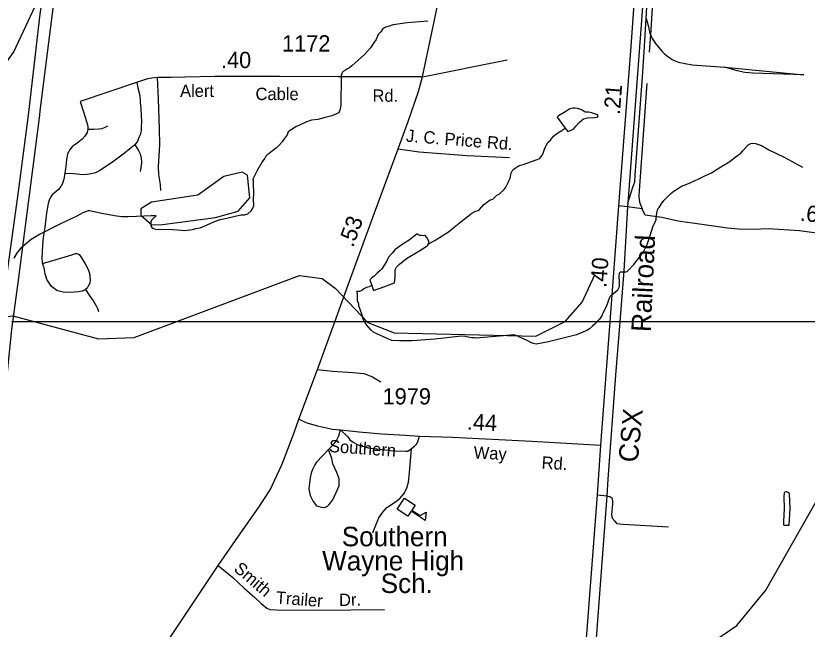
# Model space of a CAD drawing. Extents: x 2206922 to 2357709, y 510027 to 673830.
# Drawn here: x 2282342 to 2288431, y 547499 to 552217 of the extents above; entities that cross this region are included whole.
import ezdxf

# ---------------------------------------------------------------- set-up
doc = ezdxf.new("R2010")
doc.units = 0
for name, color, linetype in [('Exist Cultural Educational Facility High CELL', 7, 'Continuous'), ('Exist Cultural Educational Facility High Label', 7, 'Continuous'), ('Exist Hydrographic Creek Single Shore', 7, 'Continuous'), ('Exist Hydrographic Misc Water Feature', 7, 'Continuous'), ('Exist Hydrographic Pond Under 1500 Sq Ft', 7, 'Continuous'), ('Exist Railroad Mainline', 7, 'Continuous'), ('Exist Railroad Mainline Label', 7, 'Continuous'), ('Exist Railroad Siding', 7, 'Continuous'), ('Exist Road Non-System Type 51', 7, 'Continuous'), ('Exist Road Non-System Type 51 Label', 7, 'Continuous'), ('Exist Road Primary US Attributed', 7, 'Continuous'), ('Exist Road Primary US Divided Attributed', 7, 'Continuous'), ('Exist Road Primary US Mileage Hundredths English Label', 7, 'Continuous'), ('Exist Road Secondary Mileage Hundredths English Label', 7, 'Continuous'), ('Exist Road Secondary Type 51 Attributed', 7, 'Continuous'), ('Exist Road Secondary Type 51 Label', 7, 'Continuous'), ('Exist Road Secondary Type 51 Number Label', 7, 'Continuous'), ('Map Preparation Inset Cut Line', 7, 'Continuous')]:
    doc.layers.add(name, color=color, linetype=linetype)

msp = doc.modelspace()

# ---------------------------------------------------------------- linework, layer by layer
at = {"layer": 'Exist Cultural Educational Facility High CELL'}
msp.add_lwpolyline([(2285333.2, 548507.2), (2285415.1, 548453.4), (2285389.8, 548415), (2285452.6, 548373.8), (2285498.7, 548399.8), (2285492, 548336.4), (2285384.6, 548406.9), (2285359.3, 548368.4), (2285277.4, 548422.2)], close=True, dxfattribs=at)
at = {"layer": 'Exist Hydrographic Creek Single Shore'}
msp.add_lwpolyline([(2281289.9, 551313.8), (2281630.9, 551398.8), (2281962.9, 551552.8), (2282177.8, 551728.8), (2282325.9, 551939.1), (2282529.9, 552374.3), (2282701.9, 552600.5), (2282801.8, 552687), (2282892.8, 552711.4), (2283550.8, 552734.1), (2283907.8, 552805.7), (2284272.8, 552965.5), (2284420.9, 553149.5), (2284567.9, 553445), (2284864.8, 553770.2)], dxfattribs=at)
at = {"layer": 'Exist Hydrographic Misc Water Feature'}
for points in [[(2285513.4, 552175.7), (2285353.9, 552162.1), (2285246, 552147.1), (2285199.7, 552132.6), (2285186.3, 552130.6), (2285164, 552114.4), (2285150.4, 552094.2), (2285128.9, 552071.9), (2285115, 552033.8), (2285089.3, 551997.5), (2285071.7, 551971.4), (2285026, 551919.1), (2284976.6, 551876.7), (2284926.9, 551832.2), (2284908.9, 551817.9), (2284895.2, 551809.8), (2284879.2, 551797.7), (2284861.3, 551787.8), (2284853.7, 551779.6), (2284849.8, 551771.7), (2284845.5, 551763.4), (2284845.9, 551745.5), (2284845.9, 551715.5), (2284844.9, 551675.5), (2284843.3, 551609.6), (2284844.1, 551535.7), (2284838.2, 551499.7), (2284828.3, 551469.5)], [(2286568.4, 551353.8), (2286588.7, 551328), (2286614.7, 551336.3), (2286634.6, 551348.7), (2286650.4, 551368.6), (2286676.2, 551396.8), (2286696.1, 551413.3), (2286710.1, 551423.3), (2286741.7, 551431.5), (2286793.7, 551435.9), (2286809.9, 551438.3), (2286819.6, 551440.5), (2286823.9, 551448.4), (2286817.1, 551454.3), (2286795.4, 551464), (2286775.5, 551469.8), (2286749.4, 551475.8), (2286723.4, 551475.3), (2286699.2, 551491.1), (2286689.2, 551497.1), (2286665, 551502.7), (2286645.3, 551506.5), (2286627.4, 551506.3), (2286605.1, 551500.4), (2286573.3, 551480), (2286517.7, 551447.4), (2286507.9, 551437.5), (2286568.4, 551353.8)], [(2284828.3, 551469.5), (2284774.4, 551446.8), (2284723.1, 551434.3), (2284667.1, 551420), (2284617.3, 551413.8), (2284573.6, 551399.3), (2284525.7, 551374.8), (2284495.5, 551362.3), (2284461.7, 551340.2), (2284438.3, 551323.9), (2284428.7, 551301.9), (2284406.5, 551269.5), (2284391.1, 551247.5), (2284365.1, 551219.4), (2284347.7, 551200.9), (2284315.9, 551178.9), (2284291.7, 551156.6), (2284276.1, 551146.4), (2284265.9, 551136.2), (2284258.1, 551122.4), (2284238.4, 551094.1), (2284199.4, 551027.8), (2284165.4, 550959.5)], [(2285515.6, 550460.5), (2285574.9, 550495), (2285670.5, 550556), (2285713.9, 550592.4), (2285779.3, 550643), (2285851.3, 550699.5), (2285874.9, 550711.8), (2285898.9, 550719.9), (2285910.8, 550728.2), (2285944.4, 550766.6), (2285981.9, 550793), (2285992.2, 550800.7), (2286011.9, 550807.1), (2286043.7, 550837.2), (2286061.7, 550845.4), (2286099.2, 550879.9), (2286113.4, 550898.1), (2286130.8, 550936), (2286148.4, 550976.3), (2286150.1, 551000.4), (2286165.9, 551032.5), (2286183.7, 551044.4), (2286215.5, 551066.8), (2286245.4, 551073.2), (2286345.1, 551108.1), (2286373.2, 551120.5), (2286382.8, 551132.4), (2286394.7, 551148.4), (2286416, 551204.9), (2286435.5, 551242.8), (2286455.6, 551260.9), (2286479.4, 551291), (2286512.8, 551315.6), (2286543, 551335.8), (2286556.5, 551343.8), (2286568.4, 551353.8)], [(2286853.8, 549915.5), (2286889.7, 549990), (2286912.7, 550053.8), (2286916.6, 550062.2), (2286930.5, 550074.3), (2286944.5, 550084.3), (2286974, 550108.7), (2286979.9, 550118.7), (2286985.9, 550134.4), (2286985.9, 550166.5), (2286985.3, 550214.4), (2286986.9, 550236.5), (2286989.2, 550242.6), (2286992.6, 550246.6), (2286996.9, 550248.8), (2287036.7, 550247.2), (2287046.6, 550251), (2287054.4, 550257.1), (2287096.2, 550303.6), (2287147.5, 550372), (2287171.2, 550402.1), (2287198.9, 550458.4), (2287223.9, 550526.8), (2287245.5, 550601), (2287261.3, 550629), (2287268.8, 550651), (2287270.7, 550682.8), (2287277.9, 550710.9), (2287282, 550733), (2287292.2, 550743.2), (2287307.6, 550767.2), (2287327.5, 550797.5), (2287355.2, 550825.8), (2287381, 550849.9), (2287406.8, 550870.3), (2287440.3, 550892.4), (2287464.3, 550906.7), (2287483.9, 550915), (2287531.7, 550931.4), (2287597.7, 550962), (2287647.6, 550988.5), (2287695.1, 551008.9), (2287766.7, 551055.3), (2287836.2, 551095.9), (2287877.8, 551128.6), (2287921.9, 551160.9), (2287935.7, 551177.1), (2287957, 551201), (2287976.9, 551223.2), (2287996.8, 551235.6), (2288013, 551237.6), (2288033.1, 551235.8), (2288080.6, 551218.5), (2288137, 551186.9), (2288253.9, 551130), (2288396.2, 551053.4)], [(2283420.8, 550678.8), (2283396.6, 550656.5), (2283387.4, 550646.5), (2283380.8, 550638.5), (2283381.7, 550622.2), (2283381.7, 550604.4), (2283383.7, 550596.3), (2283387.4, 550588.5), (2283395.8, 550584.4), (2283409.6, 550578.6), (2283427.4, 550572.7), (2283513.7, 550575.6), (2283585.5, 550570.4), (2283643.7, 550564.9), (2283701.8, 550573.6), (2283727.8, 550579.8), (2283761.6, 550586.1), (2283813.3, 550608.3), (2283866.6, 550633.1), (2283914.4, 550649.4), (2283964.6, 550661.7), (2284074.3, 550685), (2284100.6, 550687.1), (2284126.2, 550693.3), (2284154.1, 550717.5), (2284166, 550737.7), (2284173.6, 550757.6), (2284171.3, 550805.8), (2284172.8, 550849.8), (2284169.9, 550927.6), (2284169.7, 550951.6), (2284165.4, 550959.5)], [(2283420.8, 550678.8), (2283382.9, 550678.4), (2283271.1, 550673.3), (2283204.7, 550670.8), (2283158.8, 550672), (2283101, 550677.5), (2283004.8, 550696.8), (2282968.9, 550704.2), (2282910.5, 550715.9), (2282898.6, 550717.7), (2282878.9, 550709.7), (2282858.8, 550701.4), (2282834.8, 550689.2), (2282811, 550674.9), (2282679.8, 550613.6), (2282524.6, 550534.3), (2282458.9, 550495.6), (2282379.6, 550428.9), (2282352.1, 550396.9), (2282326.5, 550352.5)], [(2285515.6, 550460.5), (2285519.3, 550472.5), (2285519.1, 550484.7), (2285505.2, 550512.4), (2285492.9, 550528.4), (2285489.2, 550526.1), (2285475.3, 550524.2), (2285461.1, 550525.9), (2285451.3, 550527.8), (2285439.2, 550531.7), (2285428.9, 550539.7), (2285420.7, 550531.6), (2285369.4, 550491.1), (2285321.7, 550462.6), (2285257.9, 550416.2), (2285238.6, 550391.9), (2285210.5, 550361.7), (2285193.1, 550327.9), (2285181.2, 550307.4), (2285157.6, 550271.1), (2285141.8, 550255.3), (2285121.7, 550237.2), (2285100.2, 550214.9), (2285080.5, 550200.5), (2285066.2, 550186.4), (2285081.1, 550142.8)], [(2285081.1, 550142.8), (2285093, 550104.9), (2285174.9, 550131.5), (2285254.6, 550162), (2285260.4, 550206.2), (2285261.8, 550248.1), (2285261.6, 550262.4), (2285265.7, 550274.3), (2285271.2, 550284.4), (2285293.2, 550306.7), (2285347.1, 550349.2), (2285442.4, 550405.9), (2285499.9, 550442.6), (2285511.8, 550452.6), (2285515.6, 550460.5)], [(2279547.8, 547288.9), (2279833.9, 547643.9), (2280501.9, 548365), (2280939.9, 548703.8), (2281378.9, 549000), (2281460.9, 549073.8), (2281623.8, 549493.5), (2281689.8, 549567.6), (2282144.8, 549889.7), (2282319.9, 549909.1), (2282978.9, 549731.8), (2283253.9, 549742.7), (2284523.8, 550218.8), (2284698.9, 550195.6), (2284799.8, 550121.4), (2285051.8, 549857.3), (2285253, 549777.8), (2286343.9, 549752.5), (2286568, 549866.1), (2286699.8, 550014.2), (2286797.8, 550225.4)], [(2285081.1, 550142.8), (2285061, 550132.4), (2285039.3, 550126.4), (2285019.2, 550116), (2285005.3, 550103.9), (2284985.6, 550097.5), (2284963.4, 550095.6)], [(2286853.8, 549915.5), (2286834.5, 549883.5), (2286800.9, 549847.2), (2286779.2, 549829), (2286757, 549808.8), (2286735.1, 549796.7), (2286655.5, 549763.7), (2286440, 549709.8), (2286346.5, 549691), (2286334.4, 549692.8), (2286314.5, 549698.7), (2286272.1, 549722.1), (2286213.8, 549747.5), (2286199.9, 549755.3), (2286190.1, 549757.1), (2286174.1, 549763.2), (2286093.7, 549756.3), (2285882.1, 549738.3), (2285870.2, 549740.5), (2285850.1, 549740.2), (2285822.2, 549746.1), (2285800.3, 549749.8), (2285770.3, 549753.5), (2285566.5, 549729.4), (2285390.8, 549717.8), (2285295, 549716.8), (2285235.1, 549720.1), (2285198.8, 549734.1), (2285120.3, 549771.1), (2285088.1, 549786.9), (2285074.2, 549800.7), (2285043.6, 549838.6), (2285027.6, 549860.5), (2285015.5, 549884.2), (2285004.7, 549921.9), (2284982.3, 549985.7), (2284980.3, 549999.8), (2284971.8, 550025.8), (2284971.8, 550073.7), (2284967.5, 550091.7), (2284963.4, 550095.6)], [(2287657, 547368), (2287888.9, 547527.3), (2288112, 547798.3), (2288553.9, 548576.5), (2288759, 548877.4), (2288832, 549128.4), (2289086, 549572.5), (2289357.9, 549858.9)], [(2288253.3, 548427.7), (2288248.2, 548327.6), (2288248.4, 548303.6), (2288252.3, 548299.7), (2288274.4, 548299.7), (2288292.5, 548298.1), (2288299.2, 548428.2), (2288295.9, 548543.8), (2288288.2, 548547.8), (2288284.1, 548551.6), (2288274.2, 548555.6), (2288264.4, 548555.4), (2288260.3, 548553.6), (2288254.1, 548547.6), (2288252.5, 548517.5), (2288253.3, 548427.7)]]:
    msp.add_lwpolyline(points, dxfattribs=at)
at = {"layer": 'Exist Hydrographic Pond Under 1500 Sq Ft'}
msp.add_lwpolyline([(2283470.9, 550610.6), (2283877.9, 550664.8), (2284052.8, 550713.7), (2284143.8, 550816.8), (2284124.8, 550991), (2284082.9, 551014.8), (2283941.9, 550981.6), (2283742.8, 550838), (2283385.8, 550782.9), (2283302.9, 550732.1), (2283304, 550682.9), (2283387.8, 550609.1), (2283470.9, 550610.6)], dxfattribs=at)
at = {"layer": 'Exist Railroad Mainline'}
msp.add_line((2287051.6, 550776.4), (2287049.9, 550746.7), dxfattribs=at)
for points in [[(2287179.3, 552492.8), (2287138.4, 551942.4), (2287051.6, 550776.4)], [(2287049.9, 550746.7), (2287020.5, 550254.4), (2286989, 549862.3), (2286956.1, 549452.2), (2286897.6, 548654.1), (2286888.4, 548524.4), (2286802.1, 547361.9), (2286663.8, 545597.4), (2286580.8, 544539.5), (2286580.7, 544537.9)]]:
    msp.add_lwpolyline(points, dxfattribs=at)
at = {"layer": 'Exist Railroad Siding'}
for points in [[(2287192, 552195), (2287202.5, 552374.9), (2287196, 552413.1), (2287193.6, 552450.9), (2287179.3, 552492.8)], [(2287051.6, 550776.4), (2287090.3, 550898.8), (2287103.9, 550938.9), (2287107.5, 550991), (2287114.6, 551092.8), (2287164.4, 551747), (2287176.3, 551939.2), (2287192, 552195)], [(2287192, 552195), (2287208.5, 552141.3), (2287221.1, 552081.5), (2287224.4, 552073.5), (2287237.5, 552041.6), (2287263.9, 552003.8), (2287312.3, 551944.3), (2287332, 551926.1), (2287348.6, 551910.8), (2287393, 551881.1), (2287439.1, 551859.6), (2287545.3, 551840.6), (2287797.2, 551820.9)], [(2287797.2, 551820.9), (2288405.4, 551762.6), (2288013.6, 551775), (2287951.5, 551780.4), (2287891.4, 551793.8), (2287797.2, 551820.9)]]:
    msp.add_lwpolyline(points, dxfattribs=at)
at = {"layer": 'Exist Road Non-System Type 51'}
for p, q in [((2287308, 553253.5), (2287224.4, 552073.5)), ((2287224.4, 552073.5), (2287214.7, 551936)), ((2285471.7, 551746.9), (2286121.6, 551877.2)), ((2286818.8, 548533.6), (2286888.4, 548524.4))]:
    msp.add_line(p, q, dxfattribs=at)
for points in [[(2283432.8, 551743.1), (2283388.1, 551737.2), (2283354.9, 551731.5), (2283269.9, 551703.1), (2282837.7, 551557)], [(2283458.6, 550872.7), (2283454.1, 550918.5), (2283441.5, 550996.6), (2283440.9, 551056.3), (2283449.3, 551226.3), (2283448.1, 551344.3), (2283440.1, 551578.2), (2283432.8, 551743.1)], [(2283272.9, 551703.1), (2283280.4, 551662.9), (2283295.3, 551604.7), (2283299.7, 551555.5), (2283304.2, 551501.8), (2283307.2, 551452.6), (2283308.7, 551400.4), (2283307.2, 551361.6), (2283305.7, 551333.3), (2283299.7, 551302), (2283289.3, 551279.6), (2283278.9, 551249.8), (2283258, 551224.4)], [(2287196.7, 551695.3), (2287138.5, 550873.2), (2287137, 550827.3), (2287141.3, 550783.4), (2287161.9, 550731.6)], [(2282837.7, 551557), (2282863.1, 551478), (2282886.9, 551403.4), (2282894.4, 551378), (2282897.3, 551360.2), (2282895.8, 551343.7)], [(2282895.8, 551343.7), (2282943.5, 551345.2), (2282980.8, 551348.2), (2283006.1, 551351.2), (2283028.5, 551360.2), (2283049.4, 551370.6)], [(2282895.8, 551343.7), (2282889.9, 551318.4), (2282872, 551290.1), (2282852.6, 551267.7), (2282827.3, 551246.8), (2282810.9, 551234.9), (2282790, 551223), (2282775.1, 551208), (2282760.2, 551190.1), (2282749.8, 551173.7), (2282740.8, 551155.8), (2282736.4, 551136.5), (2282731.9, 551114.1), (2282728.9, 551082.8), (2282725.9, 551054.4), (2282721.5, 551027.6), (2282720, 551005.2)], [(2283258, 551224.4), (2283232.7, 551203.6), (2283177.5, 551160.3), (2283095.6, 551097.7), (2283033, 551054.4), (2282988.3, 551026.1), (2282954, 551009.7), (2282922.7, 551002.3), (2282891.4, 550996.3), (2282858.6, 550993.3), (2282788.5, 551000.8), (2282720, 551005.2)], [(2283258, 551224.4), (2283283.4, 551185.7), (2283299.7, 551154.4), (2283307.2, 551123), (2283308.7, 551091.7), (2283307.2, 551063.4), (2283301.2, 551035.1), (2283298.3, 551020.1)], [(2285285.1, 551193.2), (2285444.5, 551171), (2285814.8, 551143.7), (2286140.6, 551126.4)], [(2282720, 551005.2), (2282711, 550960.5), (2282700.6, 550926.2), (2282688.7, 550903.8), (2282669.3, 550881.5), (2282651.4, 550866.5), (2282636.5, 550853.1), (2282621.6, 550839.7), (2282611.2, 550824.8), (2282600.7, 550805.4), (2282591.8, 550772.6), (2282578.4, 550701), (2282565, 550587.7), (2282553.1, 550511.6), (2282547.1, 550453.5), (2282544.1, 550399.8), (2282542.6, 550352.1), (2282544.1, 550322.2), (2282547.1, 550311.8)], [(2282547.1, 550311.8), (2282627.6, 550334.2), (2282772.1, 550377.4), (2282800.5, 550389.3), (2282810.9, 550389.3), (2282821.3, 550386.4), (2282831.8, 550377.4), (2282848.2, 550355), (2282875, 550308.8), (2282895.8, 550271.5), (2282907.8, 550238.7), (2282912.2, 550210.4), (2282913.7, 550185), (2282910.8, 550161.2), (2282901.8, 550141.8), (2282889.9, 550120.9), (2282879.5, 550112)], [(2282879.5, 550112), (2282852.6, 550098.6), (2282824.3, 550094.1), (2282791.5, 550092.6), (2282743.8, 550089.6), (2282706.6, 550092.6), (2282675.3, 550098.6), (2282657.4, 550104.5), (2282638, 550119.4), (2282617.1, 550135.8), (2282596.3, 550165.7), (2282581.4, 550188), (2282568, 550232.8), (2282559, 550277.5), (2282547.1, 550311.8)], [(2282879.5, 550112), (2282906.3, 550068.7), (2282939.1, 550021), (2282961.4, 549985.2), (2282970.4, 549965.8), (2282977.8, 549942)], [(2284663.6, 549496.2), (2284779.9, 549483.3), (2284934.9, 549473.3), (2285019.6, 549466.1), (2285049.1, 549454.4), (2285087.2, 549440.9), (2285149.6, 549401.4)], [(2284748.3, 548880.1), (2284772.7, 548905.9), (2284795.7, 548931.8), (2284810, 548950.5), (2284827.3, 548985.6), (2284841.6, 549031.6)], [(2284841.6, 549031.6), (2284896.2, 548979.2), (2284912.6, 548955.8), (2284938.7, 548938.1), (2284973.7, 548916), (2285056.9, 548894.4), (2285246.4, 548870), (2285341.1, 548867.2), (2285358.4, 548868.6), (2285386.3, 548887.8)], [(2285386.3, 548887.8), (2285410.1, 548906.1), (2285426, 548922.2), (2285435.7, 548940.4), (2285447.2, 548984.4)], [(2284748.3, 548880.1), (2284655.5, 548785), (2284641.9, 548762.9), (2284624.2, 548728.7), (2284614.4, 548698.7), (2284606.9, 548662.7), (2284597.6, 548578.7), (2284601.8, 548552.6), (2284608.1, 548526.7), (2284630.4, 548481.1), (2284654.7, 548449.2), (2284672.8, 548443.4), (2284690.9, 548437.7), (2284720.8, 548435.9), (2284742.7, 548448), (2284752.7, 548458.2), (2284782.2, 548494.4), (2284819.5, 548578.8), (2284829.3, 548600.8), (2284831.1, 548618.8), (2284830.6, 548656.8), (2284812.2, 548704.5), (2284781.6, 548772.3), (2284773.2, 548812.3), (2284748.3, 548880.1)], [(2285088.5, 548241.5), (2285106, 548285.5), (2285135.4, 548355.9), (2285164.9, 548398.1), (2285196.6, 548434.4), (2285248.3, 548468.8), (2285296, 548503.2), (2285327.5, 548541.5), (2285351.2, 548583.7), (2285362.7, 548629.8), (2285371.9, 548701.8), (2285386.3, 548887.8)], [(2286888.4, 548524.4), (2286890.7, 548524.1), (2286912.9, 548520.5), (2286927, 548508.6), (2286933.2, 548486.7), (2286933.3, 548462.7), (2286926.2, 548380.7), (2286930.5, 548352.6), (2286950.6, 548330.8), (2286962.8, 548312.9), (2287014.7, 548307.5), (2287364.7, 548286.8)], [(2283900, 547989.6), (2284012.2, 547897.6), (2284099.1, 547814.3), (2284181.6, 547743.2), (2284230.1, 547695.7), (2284274.4, 547662.2), (2284296.5, 547650.3), (2284350.4, 547646.9), (2284660.8, 547645.6), (2285178.9, 547651.3)]]:
    msp.add_lwpolyline(points, dxfattribs=at)
at = {"layer": 'Exist Road Primary US Attributed'}
for points in [[(2285471.7, 551746.9), (2285541.4, 552076.2), (2285679.9, 552730.8), (2285911.6, 553822.5)], [(2284520.1, 549113.5), (2284663.6, 549496.2), (2284796.4, 549862.3), (2284900.5, 550149), (2285102.9, 550702), (2285285.1, 551193.2), (2285361.2, 551404.4), (2285441.6, 551634.9), (2285471.7, 551746.9)], [(2282344.2, 544743.1), (2282446.2, 545048.4), (2282673.4, 545689), (2282789.8, 546016.6), (2282859.6, 546227.8), (2282916.1, 546382.5), (2282954.3, 546490.5), (2282992.5, 546575.4), (2283027.4, 546648.5), (2283069, 546731.7), (2283137.1, 546853.1), (2283233.5, 547006), (2283413, 547273.8), (2283497.7, 547388.5), (2283900, 547989.6), (2284056.5, 548215.8), (2284205.7, 548429.8), (2284299.7, 548571.9), (2284388, 548762.5), (2284481.3, 549004.3), (2284520.1, 549113.5)]]:
    msp.add_lwpolyline(points, dxfattribs=at)
at = {"layer": 'Exist Road Primary US Divided Attributed'}
for points in [[(2282740.5, 553904.3), (2282594.6, 552678.5), (2282527.3, 552228.9), (2282435.8, 551453.5), (2282363.2, 550882.7), (2282255.6, 550104.6), (2282220.6, 549800.3), (2282191, 549531.1), (2281866.2, 547340.1), (2281713.3, 546468.8), (2281551.5, 545615.2), (2281413.2, 544873.5), (2281266.1, 543996.3), (2281123.2, 543168.4)], [(2281205.4, 543126.5), (2281219.3, 543191.4), (2281360.3, 543975.7), (2281642.7, 545603.5), (2281801.5, 546454.1), (2281951.5, 547287.1), (2282112.9, 548349.1), (2282277.1, 549477.2), (2282312.1, 549803), (2282363.2, 550182.6), (2282524.6, 551431.9), (2282532.7, 551507.3), (2282680.7, 552681.2), (2282835.5, 553895.5)]]:
    msp.add_lwpolyline(points, dxfattribs=at)
at = {"layer": 'Exist Road Secondary Type 51 Attributed'}
msp.add_line((2287049.9, 550746.7), (2286981.8, 550755.8), dxfattribs=at)
for points in [[(2286981.8, 550755.8), (2287073.9, 551947.8), (2287203.4, 553737.2)], [(2285471.7, 551746.9), (2285371.3, 551748.4), (2285186.1, 551748.4), (2284821.5, 551748.4), (2284371.7, 551751.3), (2283875.8, 551749.4), (2283643.1, 551744), (2283537.6, 551743.1), (2283467.5, 551741.5), (2283432.8, 551743.1)], [(2286843.2, 548913.5), (2286914.6, 549862.3), (2286981.8, 550755.8)], [(2288637.5, 550528.3), (2288371.6, 550562.5), (2288250.7, 550570.6), (2288131.8, 550578.7), (2288021, 550572.6), (2287902.1, 550576.7), (2287817.5, 550582.7), (2287620.1, 550612.9), (2287438.8, 550638.1), (2287311.9, 550666.4), (2287184.9, 550684.5), (2287161.9, 550731.6), (2287049.9, 550746.7)], [(2284520.1, 549113.5), (2284580.4, 549086.2), (2284662.2, 549063.2), (2284778.5, 549038.8), (2284841.6, 549031.6), (2284983.3, 549017.9), (2285159.3, 549001.8), (2285339.2, 548991.3), (2285447.2, 548984.4), (2285701.2, 548976.8), (2286313.1, 548946.5), (2286843.2, 548913.5)], [(2286512.3, 544544), (2286550.8, 545090.9), (2286590.9, 545580), (2286639, 546219.1), (2286705.3, 547039.2), (2286728.1, 547361.2), (2286818.8, 548533.6), (2286843.2, 548913.5)]]:
    msp.add_lwpolyline(points, dxfattribs=at)
at = {"layer": 'Map Preparation Inset Cut Line'}
for p, q in [((2282376.1, 549862.3), (2282307.8, 549862.3)), ((2284796.4, 549862.3), (2282376.1, 549862.3)), ((2286914.6, 549862.3), (2284796.4, 549862.3)), ((2286989, 549862.3), (2286914.6, 549862.3)), ((2293259.6, 549862.3), (2286989, 549862.3))]:
    msp.add_line(p, q, dxfattribs=at)

# ---------------------------------------------------------------- texts
at = {"layer": 'Exist Cultural Educational Facility High Label'}
for s, p in [('Southern', (2284850.3, 548136.9)), ('Wayne High', (2284699.1, 547951)), ('Sch.', (2285149.7, 547777.5))]:
    msp.add_text(s, height=150, dxfattribs=at).set_placement(p)
at = {"layer": 'Exist Railroad Mainline Label'}
for s, rotation, p in [('Railroad', 87.33704, (2287227.2, 549782.5)), ('CSX', 84.60756, (2287127.5, 548777.3))]:
    msp.add_text(s, height=150, rotation=rotation, dxfattribs=at).set_placement(p)
at = {"layer": 'Exist Road Non-System Type 51 Label'}
for s, rotation, p in [('J. C. Price', 355.42531, (2285341.9, 551248.8)), ('Rd.', 355.42531, (2285964.4, 551199)), ('Smith', 319.24501, (2284013, 547953.5)), ('Trailer', 355.55947, (2284340.6, 547697)), ('Dr.', 1.26147, (2284830, 547676.8))]:
    msp.add_text(s, height=95, rotation=rotation, dxfattribs=at).set_placement(p)
at = {"layer": 'Exist Road Primary US Mileage Hundredths English Label'}
msp.add_text('.53', height=125, rotation=69.89733, dxfattribs=at).set_placement((2284936.8, 550430.1))
at = {"layer": 'Exist Road Secondary Mileage Hundredths English Label'}
for s, rotation, p in [('.40', 359.92744, (2283920.6, 551815.2)), ('.21', 85.58056, (2286989.7, 551453)), ('.65', 354.27314, (2288372.7, 550641.3)), ('.40', 85.58056, (2286885.6, 550122.1)), ('.44', 357.16498, (2285810.7, 549034))]:
    msp.add_text(s, height=125, rotation=rotation, dxfattribs=at).set_placement(p)
at = {"layer": 'Exist Road Secondary Type 51 Label'}
for s, rotation, p in [('Alert', 359.92744, (2283605.8, 551592.6)), ('Cable', 359.77749, (2284186.3, 551569)), ('Rd.', 359.93915, (2285086.4, 551555.4)), ('Southern', 355.91851, (2284749.5, 548862.3)), ('Way', 357.16498, (2285863.2, 548812.2)), ('Rd.', 356.43793, (2286385.5, 548734.7))]:
    msp.add_text(s, height=95, rotation=rotation, dxfattribs=at).set_placement(p)
at = {"layer": 'Exist Road Secondary Type 51 Number Label'}
for s, p in [('1172', (2284390.8, 551942.3)), ('1979', (2285164.4, 549227.8))]:
    msp.add_text(s, height=125, dxfattribs=at).set_placement(p)

doc.saveas('drawing.dxf')
